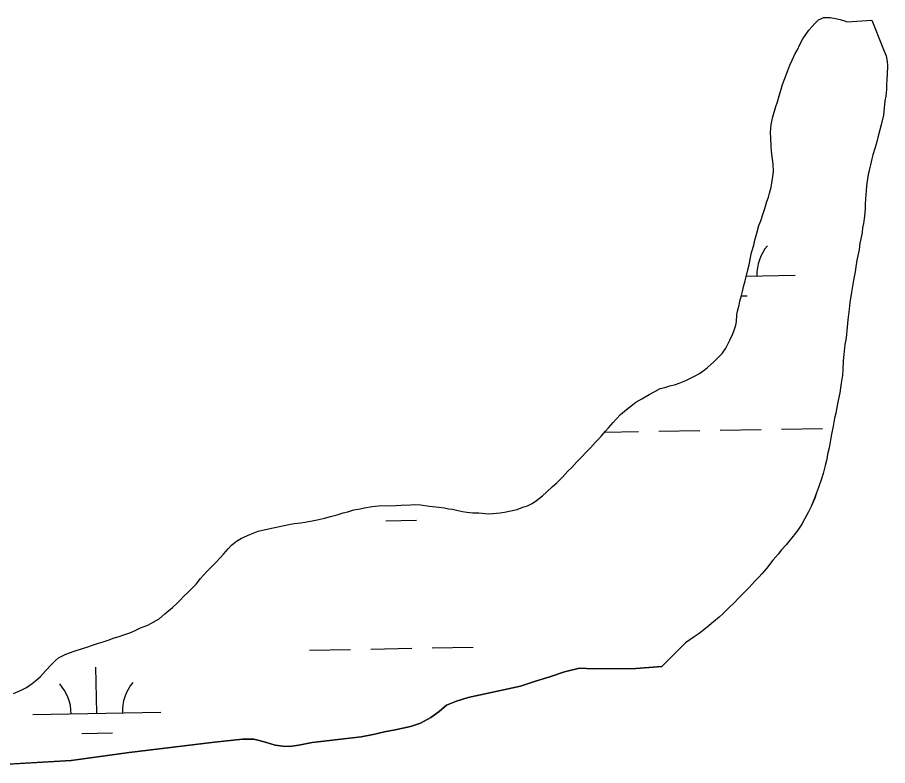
# Model space of a CAD drawing. Extents: x 3914892 to 3953151, y 242587 to 268572.
# Drawn here: x 3919584 to 3920264, y 261192 to 261777 of the extents above; entities that cross this region are included whole.
import ezdxf

# ---------------------------------------------------------------- set-up
doc = ezdxf.new("R2010")
doc.units = 0
doc.layers.add('V-TOPO-SHOR', color=7, linetype='Continuous')
doc.layers.add('V-WETL-SWMP', color=7, linetype='Continuous')

msp = doc.modelspace()

# ---------------------------------------------------------------- linework, layer by layer
at = {"layer": 'V-TOPO-SHOR'}
for points in [[(3920251.74, 261775.18), (3920259.77, 261754.9), (3920261.41, 261750.98), (3920262.88, 261747.42), (3920263.8, 261742.82), (3920264.06, 261739.83), (3920263.67, 261732.8), (3920263.57, 261729.29), (3920263.24, 261724.2), (3920263.14, 261721.04), (3920262.63, 261715.77), (3920261.99, 261712.1), (3920261.48, 261706.66), (3920260.78, 261700.88), (3920259.14, 261693.37), (3920257.97, 261689.53), (3920256.56, 261683.6), (3920255.58, 261680.11), (3920254.19, 261674.88), (3920252.63, 261670), (3920251.66, 261666.86), (3920250.81, 261662.14), (3920250.02, 261659), (3920249, 261654.45)], [(3920249, 261654.45), (3920248.38, 261651.31), (3920247.68, 261645.7), (3920247.21, 261641.85), (3920246.67, 261635.53), (3920246.54, 261631.32), (3920246.43, 261627.63), (3920245.91, 261622.01), (3920245.21, 261616.41), (3920244.58, 261612.91), (3920244.12, 261609.23), (3920243.09, 261604.34), (3920242.46, 261600.84), (3920241.78, 261595.93), (3920240.93, 261591.03), (3920240.13, 261587.72), (3920239.26, 261582.47), (3920238.61, 261578.44), (3920237.54, 261571.97), (3920235.85, 261562.52), (3920234.56, 261554.65), (3920234.04, 261549.39), (3920233.09, 261540.97), (3920232.57, 261535.36), (3920231.61, 261526.95), (3920230.75, 261521.7), (3920229.98, 261513.81), (3920229.31, 261508.9), (3920229.09, 261501.88), (3920228.79, 261497.66), (3920227.73, 261491.54), (3920227.26, 261487.69), (3920226.62, 261483.84), (3920225.38, 261477.89), (3920224.74, 261474.04), (3920223.68, 261468.09), (3920222.68, 261464.08), (3920221.61, 261457.96), (3920220.19, 261451.67), (3920219.53, 261447.29), (3920218.46, 261440.99), (3920217.46, 261436.98), (3920216.23, 261431.04), (3920215.23, 261427.2), (3920213.63, 261420.74), (3920212.45, 261416.55), (3920210.14, 261409.94), (3920208.61, 261405.77), (3920207.08, 261401.59), (3920204.24, 261394.99), (3920202.18, 261390.84), (3920199.01, 261385.13), (3920197.14, 261381.31), (3920194.01, 261376.66), (3920192, 261374.08), (3920189.26, 261370.65), (3920186.7, 261367.38), (3920184.69, 261364.98), (3920181.23, 261361.04), (3920178.67, 261357.78), (3920174.48, 261352.98), (3920169.36, 261346.63), (3920165.72, 261342.52), (3920163.71, 261340.12), (3920160.63, 261336.87)], [(3920160.63, 261336.87), (3920158.62, 261334.46), (3920154.99, 261330.88), (3920152.27, 261328.15), (3920147.74, 261323.54), (3920144.47, 261320.12), (3920139.58, 261315.34), (3920135.23, 261311.08), (3920132.33, 261308.52), (3920128.01, 261304.96), (3920124.75, 261302.07), (3920121.69, 261299.7), (3920116.82, 261295.63), (3920112.88, 261293.11), (3920106.23, 261288.56), (3920087.67, 261270.08)], [(3919558.43, 261192.49), (3919626.09, 261196.6), (3919671.47, 261202.79), (3919738.02, 261210.81), (3919759.89, 261213.14), (3919762.36, 261213.07), (3919768.69, 261213.23), (3919772.88, 261212.04), (3919778.81, 261210.46), (3919785.61, 261208.49), (3919791.56, 261207.61), (3919796.66, 261207.46), (3919803.9, 261208.47), (3919814.34, 261210.62), (3919852.81, 261215.08), (3919862.19, 261216.91), (3919870.86, 261218.76), (3919879.35, 261220.44), (3919891.22, 261223.07), (3919899.03, 261225.65), (3919907.25, 261229.97), (3919913.73, 261234.88), (3919919.5, 261239.63), (3919927.17, 261242.91), (3919936.39, 261245.62), (3919977.11, 261254.6), (3919989.01, 261258.46), (3920000.02, 261261.82), (3920011.56, 261265.69), (3920023.26, 261268.68), (3920034.33, 261268.17), (3920067.22, 261268.41), (3920087.67, 261270.08)]]:
    msp.add_lwpolyline(points, dxfattribs=at)
at = {"layer": 'V-WETL-SWMP'}
for p, q in [((3920204.83, 261770.1), (3920207.55, 261773.01)), ((3920207.55, 261773.01), (3920210.09, 261775.57)), ((3920210.09, 261775.57), (3920214.36, 261777.2)), ((3920214.36, 261777.2), (3920219.29, 261777.4)), ((3920219.29, 261777.4), (3920223.31, 261776.58)), ((3920223.31, 261776.58), (3920226.98, 261775.77)), ((3920226.98, 261775.77), (3920231.16, 261774.41)), ((3920231.16, 261774.41), (3920232.24, 261774.01)), ((3920232.24, 261774.01), (3920251.74, 261775.18)), ((3920251.74, 261775.18), (3920259.77, 261754.9)), ((3920199.52, 261763.23), (3920202.46, 261767.36)), ((3920202.46, 261767.36), (3920204.83, 261770.1)), ((3920195.44, 261756.32), (3920197.86, 261760.64)), ((3920197.86, 261760.64), (3920199.52, 261763.23)), ((3920191.89, 261749.21), (3920193.56, 261752.15)), ((3920193.56, 261752.15), (3920195.44, 261756.32)), ((3920259.77, 261754.9), (3920261.41, 261750.98)), ((3920261.41, 261750.98), (3920262.88, 261747.42)), ((3920189.44, 261744.01), (3920191.89, 261749.21)), ((3920262.88, 261747.42), (3920263.8, 261742.82)), ((3920186.21, 261736.02), (3920187.75, 261740.19)), ((3920187.75, 261740.19), (3920189.44, 261744.01)), ((3920264.06, 261739.83), (3920263.67, 261732.8)), ((3920263.8, 261742.82), (3920264.06, 261739.83)), ((3920183.73, 261729.59), (3920184.88, 261732.54)), ((3920184.88, 261732.54), (3920186.21, 261736.02)), ((3920263.67, 261732.8), (3920263.57, 261729.29)), ((3920180.26, 261719.49), (3920182.01, 261724.89)), ((3920182.01, 261724.89), (3920183.73, 261729.59)), ((3920263.24, 261724.2), (3920263.14, 261721.03)), ((3920263.57, 261729.29), (3920263.24, 261724.2)), ((3920179.28, 261716.18), (3920180.26, 261719.49)), ((3920263.14, 261721.03), (3920262.63, 261715.77)), ((3920176.74, 261707.64), (3920177.9, 261711.3)), ((3920177.9, 261711.3), (3920179.28, 261716.18)), ((3920261.99, 261712.1), (3920261.48, 261706.66)), ((3920262.63, 261715.77), (3920261.99, 261712.1)), ((3920174.39, 261699.62), (3920176.74, 261707.64)), ((3920261.48, 261706.66), (3920260.77, 261700.88)), ((3920173.15, 261693.68), (3920174.39, 261699.62)), ((3920260.77, 261700.88), (3920259.14, 261693.37)), ((3920172.61, 261687.36), (3920173.15, 261693.68)), ((3920259.14, 261693.37), (3920257.97, 261689.53)), ((3920172.84, 261683.31), (3920172.61, 261687.36)), ((3920172.99, 261676.8), (3920172.84, 261683.31)), ((3920256.56, 261683.6), (3920255.58, 261680.11)), ((3920257.97, 261689.53), (3920256.56, 261683.6)), ((3920173.22, 261672.57), (3920172.99, 261676.8)), ((3920255.58, 261680.11), (3920254.19, 261674.88)), ((3920174.09, 261666.56), (3920173.22, 261672.57)), ((3920252.63, 261670), (3920251.66, 261666.86)), ((3920254.19, 261674.88), (3920252.63, 261670)), ((3920174.68, 261662.68), (3920174.09, 261666.56)), ((3920175.03, 261656.86), (3920174.68, 261662.68)), ((3920251.66, 261666.86), (3920250.81, 261662.14)), ((3920174.39, 261653.01), (3920175.03, 261656.86)), ((3920250.02, 261659), (3920249, 261654.46)), ((3920250.81, 261662.14), (3920250.02, 261659)), ((3920173.53, 261647.94), (3920174.39, 261653.01)), ((3920248.38, 261651.31), (3920247.68, 261645.7)), ((3920249, 261654.46), (3920248.38, 261651.31)), ((3920171.89, 261640.08), (3920173.08, 261644.79)), ((3920173.08, 261644.79), (3920173.53, 261647.94)), ((3920247.68, 261645.7), (3920247.21, 261641.85)), ((3920169.75, 261633.46), (3920171.08, 261636.76)), ((3920171.08, 261636.76), (3920171.89, 261640.08)), ((3920246.67, 261635.53), (3920246.54, 261631.32)), ((3920247.21, 261641.85), (3920246.67, 261635.53)), ((3920168, 261627.88), (3920169.75, 261633.46)), ((3920246.54, 261631.32), (3920246.43, 261627.63)), ((3920164.9, 261618.48), (3920166.83, 261624.05)), ((3920166.83, 261624.05), (3920168, 261627.88)), ((3920245.91, 261622.01), (3920245.21, 261616.41)), ((3920246.43, 261627.63), (3920245.91, 261622.01)), ((3920163.56, 261614.65), (3920164.9, 261618.48)), ((3920245.21, 261616.41), (3920244.58, 261612.91)), ((3920160.4, 261603.14), (3920161.97, 261608.72)), ((3920161.97, 261608.72), (3920163.56, 261614.65)), ((3920244.12, 261609.23), (3920243.09, 261604.34)), ((3920244.58, 261612.91), (3920244.12, 261609.23)), ((3920159.58, 261599.47), (3920160.4, 261603.14)), ((3920243.09, 261604.34), (3920242.46, 261600.84)), ((3920157.82, 261593.54), (3920159.58, 261599.47)), ((3920241.78, 261595.93), (3920240.93, 261591.03)), ((3920242.46, 261600.84), (3920241.78, 261595.93)), ((3920155.77, 261583.93), (3920156.82, 261589.7)), ((3920156.82, 261589.7), (3920157.82, 261593.54)), ((3920240.13, 261587.72), (3920239.26, 261582.47)), ((3920240.93, 261591.03), (3920240.13, 261587.72)), ((3920154.77, 261580.09), (3920155.77, 261583.93)), ((3920239.26, 261582.47), (3920238.62, 261578.44)), ((3920152.75, 261571.36), (3920153.56, 261574.68)), ((3920153.56, 261574.68), (3920154.77, 261580.09)), ((3920153.66, 261575.16), (3920191.95, 261575.84)), ((3920238.62, 261578.44), (3920237.54, 261571.97)), ((3920150.57, 261563.16), (3920151.59, 261567.88)), ((3920151.59, 261567.88), (3920152.75, 261571.36)), ((3920237.54, 261571.97), (3920235.85, 261562.52)), ((3920149.77, 261560.02), (3920150.57, 261563.16)), ((3920235.85, 261562.52), (3920234.56, 261554.65)), ((3920148.13, 261552.33), (3920148.59, 261555.66)), ((3920148.59, 261555.66), (3920149.77, 261560.02)), ((3920149.67, 261559.65), (3920154.23, 261559.73)), ((3920234.56, 261554.65), (3920234.04, 261549.39)), ((3920146.33, 261544.82), (3920146.77, 261547.8)), ((3920146.77, 261547.8), (3920148.13, 261552.33)), ((3920234.04, 261549.39), (3920233.09, 261540.97)), ((3920146, 261539.73), (3920146.33, 261544.82)), ((3920233.09, 261540.97), (3920232.57, 261535.36)), ((3920144.01, 261532.23), (3920145.55, 261536.76)), ((3920145.55, 261536.76), (3920146, 261539.73)), ((3920232.57, 261535.36), (3920231.61, 261526.95)), ((3920140.81, 261525.12), (3920142.87, 261529.45)), ((3920142.87, 261529.45), (3920144.01, 261532.23)), ((3920231.61, 261526.95), (3920230.75, 261521.7)), ((3920137.63, 261518.88), (3920140.81, 261525.12)), ((3920230.75, 261521.7), (3920229.98, 261513.81)), ((3920132.33, 261512.18), (3920134.68, 261514.57)), ((3920134.68, 261514.57), (3920137.63, 261518.88)), ((3920229.98, 261513.81), (3920229.31, 261508.9)), ((3920123.45, 261503.66), (3920128.16, 261508.09)), ((3920128.16, 261508.09), (3920132.33, 261512.18)), ((3920229.31, 261508.9), (3920229.09, 261501.88)), ((3920117.16, 261499.1), (3920120.75, 261501.63)), ((3920120.75, 261501.63), (3920123.45, 261503.66)), ((3920229.09, 261501.88), (3920228.79, 261497.66)), ((3920101.28, 261491.49), (3920106.44, 261493.62)), ((3920106.44, 261493.62), (3920109.48, 261495.11)), ((3920109.48, 261495.11), (3920113.22, 261496.93)), ((3920113.22, 261496.93), (3920117.16, 261499.1)), ((3920228.79, 261497.66), (3920227.73, 261491.54)), ((3920082.09, 261485.03), (3920086.37, 261487.19)), ((3920086.37, 261487.19), (3920090.1, 261488.13)), ((3920090.1, 261488.13), (3920093.83, 261489.43)), ((3920093.83, 261489.43), (3920098.26, 261490.52)), ((3920098.26, 261490.52), (3920101.28, 261491.49)), ((3920227.26, 261487.69), (3920226.62, 261483.84)), ((3920227.73, 261491.54), (3920227.26, 261487.69)), ((3920067.24, 261476.69), (3920071.89, 261479.18)), ((3920071.89, 261479.18), (3920077.8, 261482.7)), ((3920077.8, 261482.7), (3920082.09, 261485.03)), ((3920226.62, 261483.84), (3920225.38, 261477.89)), ((3920060.03, 261470.92), (3920064.71, 261474.65)), ((3920064.71, 261474.65), (3920067.24, 261476.69)), ((3920224.74, 261474.04), (3920223.68, 261468.1)), ((3920225.38, 261477.89), (3920224.74, 261474.04)), ((3920052.06, 261463.25), (3920055.33, 261466.85)), ((3920055.33, 261466.85), (3920060.03, 261470.92)), ((3920223.68, 261468.1), (3920222.68, 261464.08)), ((3920045.88, 261456.58), (3920049.7, 261460.68)), ((3920049.7, 261460.68), (3920052.06, 261463.25)), ((3920222.68, 261464.08), (3920221.61, 261457.96)), ((3920040.41, 261450.24), (3920043.69, 261453.83)), ((3920043.01, 261453.09), (3920069.28, 261453.56)), ((3920043.69, 261453.83), (3920045.88, 261456.58)), ((3920085.27, 261453.84), (3920117.27, 261454.41)), ((3920133.27, 261454.7), (3920165.26, 261455.27)), ((3920181.26, 261455.56), (3920213.25, 261456.13)), ((3920220.19, 261451.67), (3920219.53, 261447.29)), ((3920221.61, 261457.96), (3920220.19, 261451.67)), ((3920031.86, 261440.82), (3920035.69, 261445.28)), ((3920035.69, 261445.28), (3920038.41, 261447.83)), ((3920038.41, 261447.83), (3920040.41, 261450.24)), ((3920219.53, 261447.29), (3920218.46, 261440.99)), ((3920028.96, 261437.92), (3920031.86, 261440.82)), ((3920218.46, 261440.99), (3920217.46, 261436.98)), ((3920021.34, 261430.06), (3920024.24, 261432.96)), ((3920024.24, 261432.96), (3920028.96, 261437.92)), ((3920217.46, 261436.98), (3920216.23, 261431.04)), ((3920014.26, 261422.71), (3920017.33, 261425.61)), ((3920017.33, 261425.61), (3920021.34, 261430.06)), ((3920215.23, 261427.2), (3920213.63, 261420.74)), ((3920216.23, 261431.04), (3920215.23, 261427.2)), ((3920005.54, 261413.65), (3920009.9, 261418.09)), ((3920009.9, 261418.09), (3920014.26, 261422.71)), ((3920213.63, 261420.74), (3920212.45, 261416.55)), ((3920002.28, 261410.58), (3920005.54, 261413.65)), ((3920212.45, 261416.55), (3920210.14, 261409.94)), ((3919994.5, 261403.43), (3919997.58, 261406.15)), ((3919997.58, 261406.15), (3920002.28, 261410.58)), ((3920208.61, 261405.77), (3920207.07, 261401.59)), ((3920210.14, 261409.94), (3920208.61, 261405.77)), ((3919982.66, 261395.52), (3919986.23, 261397.35)), ((3919986.23, 261397.35), (3919989.82, 261399.71)), ((3919989.82, 261399.71), (3919994.5, 261403.43)), ((3920207.07, 261401.59), (3920204.24, 261394.99)), ((3919838.63, 261390.02), (3919842.18, 261390.97)), ((3919842.18, 261390.97), (3919846.97, 261392.41)), ((3919846.97, 261392.41), (3919851.92, 261393.31)), ((3919851.92, 261393.31), (3919855.29, 261394.09)), ((3919855.29, 261394.09), (3919861.29, 261394.97)), ((3919861.29, 261394.97), (3919868.71, 261395.8)), ((3919868.71, 261395.8), (3919874.5, 261395.62)), ((3919874.5, 261395.62), (3919879.96, 261395.81)), ((3919879.96, 261395.81), (3919884.01, 261396.04)), ((3919884.01, 261396.04), (3919891.23, 261396.35)), ((3919891.23, 261396.35), (3919894.58, 261396.6)), ((3919894.58, 261396.6), (3919899.15, 261396.29)), ((3919899.15, 261396.29), (3919906.15, 261395.37)), ((3919906.15, 261395.37), (3919913.33, 261394.45)), ((3919913.33, 261394.45), (3919917.72, 261393.97)), ((3919917.72, 261393.97), (3919920.86, 261393.34)), ((3919920.86, 261393.34), (3919924.02, 261392.9)), ((3919924.02, 261392.9), (3919927.16, 261392.1)), ((3919927.16, 261392.1), (3919931.88, 261391.25)), ((3919931.88, 261391.25), (3919935.2, 261390.63)), ((3919935.2, 261390.63), (3919939.94, 261390.13)), ((3919961.39, 261390.19), (3919964.57, 261390.62)), ((3919964.57, 261390.62), (3919968.29, 261391.39)), ((3919968.29, 261391.39), (3919974.66, 261392.78)), ((3919974.66, 261392.78), (3919979.11, 261394.4)), ((3919979.11, 261394.4), (3919982.66, 261395.52)), ((3920202.18, 261390.84), (3920199.02, 261385.13)), ((3920204.24, 261394.99), (3920202.18, 261390.84)), ((3919808.87, 261382.83), (3919815.77, 261384.21)), ((3919815.77, 261384.21), (3919819.49, 261384.97)), ((3919819.49, 261384.97), (3919824.09, 261385.89)), ((3919824.09, 261385.89), (3919828.7, 261387.16)), ((3919828.7, 261387.16), (3919833.84, 261388.58)), ((3919833.84, 261388.58), (3919838.63, 261390.02)), ((3919871.9, 261383.84), (3919895.9, 261384.27)), ((3919939.94, 261390.13), (3919944.68, 261389.99)), ((3919944.68, 261389.99), (3919952.22, 261389.23)), ((3919952.22, 261389.23), (3919955.57, 261389.66)), ((3919955.57, 261389.66), (3919961.39, 261390.19)), ((3920199.02, 261385.13), (3920197.14, 261381.31)), ((3919772.25, 261375.67), (3919780.22, 261377.54)), ((3919780.22, 261377.54), (3919788.89, 261379.39)), ((3919788.89, 261379.39), (3919796.15, 261380.93)), ((3919796.15, 261380.93), (3919800.22, 261381.86)), ((3919800.22, 261381.86), (3919805.51, 261382.23)), ((3919805.51, 261382.23), (3919808.87, 261382.83)), ((3920197.14, 261381.31), (3920194.01, 261376.66)), ((3919755.31, 261367.91), (3919759.25, 261370.26)), ((3919759.25, 261370.26), (3919765.67, 261373.23)), ((3919765.67, 261373.23), (3919772.25, 261375.67)), ((3920189.26, 261370.65), (3920186.7, 261367.38)), ((3920192, 261374.08), (3920189.26, 261370.65)), ((3920194.01, 261376.66), (3920192, 261374.08)), ((3919748.8, 261361.96), (3919751.34, 261364.69)), ((3919751.34, 261364.69), (3919755.31, 261367.91)), ((3920184.69, 261364.98), (3920181.23, 261361.04)), ((3920186.7, 261367.38), (3920184.69, 261364.98)), ((3919742.6, 261354.93), (3919745.15, 261357.67)), ((3919745.15, 261357.67), (3919748.8, 261361.96)), ((3920178.67, 261357.78), (3920174.48, 261352.98)), ((3920181.23, 261361.04), (3920178.67, 261357.78)), ((3919736.44, 261348.61), (3919739.16, 261351.34)), ((3919739.16, 261351.34), (3919742.6, 261354.93)), ((3920174.48, 261352.98), (3920169.36, 261346.63)), ((3919729.54, 261341.43), (3919732.27, 261344.52)), ((3919732.27, 261344.52), (3919736.44, 261348.61)), ((3920169.36, 261346.63), (3920165.72, 261342.52)), ((3919723.7, 261334.4), (3919727.17, 261338.69)), ((3919727.17, 261338.69), (3919729.54, 261341.43)), ((3920160.63, 261336.87), (3920158.62, 261334.46)), ((3920163.71, 261340.12), (3920160.63, 261336.87)), ((3920165.72, 261342.52), (3920163.71, 261340.12)), ((3919716.98, 261327.57), (3919721.15, 261331.66)), ((3919721.15, 261331.66), (3919723.7, 261334.4)), ((3920154.99, 261330.88), (3920152.27, 261328.15)), ((3920158.62, 261334.46), (3920154.99, 261330.88)), ((3919711, 261321.59), (3919714.45, 261325.18)), ((3919714.45, 261325.18), (3919716.98, 261327.57)), ((3920147.74, 261323.54), (3920144.47, 261320.12)), ((3920152.27, 261328.15), (3920147.74, 261323.54)), ((3919699.25, 261311.04), (3919705.38, 261316.13)), ((3919705.38, 261316.13), (3919708.82, 261319.37)), ((3919708.82, 261319.37), (3919711, 261321.59)), ((3920144.47, 261320.12), (3920139.58, 261315.34)), ((3919694.73, 261307.13), (3919699.25, 261311.04)), ((3920135.23, 261311.08), (3920132.34, 261308.53)), ((3920139.58, 261315.34), (3920135.23, 261311.08)), ((3919680.28, 261300.18), (3919685.97, 261302.3)), ((3919685.97, 261302.3), (3919694.73, 261307.13)), ((3920124.75, 261302.07), (3920121.69, 261299.7)), ((3920128.01, 261304.96), (3920124.75, 261302.07)), ((3920132.34, 261308.53), (3920128.01, 261304.96)), ((3919667.28, 261294.77), (3919672.61, 261296.55)), ((3919672.61, 261296.55), (3919677.06, 261298.52)), ((3919677.06, 261298.52), (3919680.28, 261300.18)), ((3920116.82, 261295.63), (3920112.88, 261293.11)), ((3920121.69, 261299.7), (3920116.82, 261295.63)), ((3919647.56, 261288.16), (3919651.11, 261289.28)), ((3919651.11, 261289.28), (3919655.73, 261290.9)), ((3919655.73, 261290.9), (3919658.93, 261292.03)), ((3919658.93, 261292.03), (3919663.54, 261293.48)), ((3919663.54, 261293.48), (3919667.28, 261294.77)), ((3920106.23, 261288.56), (3920087.67, 261270.08)), ((3920112.88, 261293.11), (3920106.23, 261288.56)), ((3919621.8, 261279.61), (3919628.55, 261282.05)), ((3919628.55, 261282.05), (3919634.23, 261283.81)), ((3919634.23, 261283.81), (3919639.03, 261285.42)), ((3919639.03, 261285.42), (3919642.05, 261286.39)), ((3919642.05, 261286.39), (3919647.56, 261288.16)), ((3919812.29, 261282.76), (3919844.28, 261283.33)), ((3919860.28, 261283.62), (3919892.28, 261284.19)), ((3919908.27, 261284.47), (3919940.27, 261285.05)), ((3919613.91, 261274.57), (3919616.26, 261276.79)), ((3919616.26, 261276.79), (3919621.8, 261279.61)), ((3919606.29, 261266.89), (3919610.47, 261271.34)), ((3919610.47, 261271.34), (3919613.91, 261274.57)), ((3919646.08, 261233.35), (3919645.44, 261269.34)), ((3920023.26, 261268.68), (3920011.56, 261265.69)), ((3920034.33, 261268.17), (3920023.26, 261268.68)), ((3920067.22, 261268.41), (3920034.33, 261268.17)), ((3920087.67, 261270.08), (3920067.22, 261268.41)), ((3919598.31, 261258.87), (3919602.1, 261262.27)), ((3919602.1, 261262.27), (3919606.29, 261266.89)), ((3920000.02, 261261.82), (3919989.01, 261258.46)), ((3920011.56, 261265.69), (3920000.02, 261261.82)), ((3919591.12, 261253.63), (3919595.6, 261256.66)), ((3919595.6, 261256.66), (3919598.31, 261258.87)), ((3919977.11, 261254.6), (3919936.39, 261245.63)), ((3919989.01, 261258.46), (3919977.11, 261254.6)), ((3919580.95, 261248.84), (3919586.47, 261251.13)), ((3919586.47, 261251.13), (3919591.12, 261253.63)), ((3919927.16, 261242.91), (3919919.5, 261239.63)), ((3919936.39, 261245.63), (3919927.16, 261242.91)), ((3919596.09, 261232.45), (3919696.08, 261234.24)), ((3919913.73, 261234.88), (3919907.25, 261229.97)), ((3919919.5, 261239.63), (3919913.73, 261234.88)), ((3919907.25, 261229.97), (3919899.03, 261225.65)), ((3919891.22, 261223.07), (3919879.35, 261220.44)), ((3919899.03, 261225.65), (3919891.22, 261223.07)), ((3919634.36, 261217.7), (3919658.36, 261218.13)), ((3919852.81, 261215.08), (3919814.34, 261210.62)), ((3919862.19, 261216.91), (3919852.81, 261215.08)), ((3919870.86, 261218.76), (3919862.19, 261216.91)), ((3919879.35, 261220.44), (3919870.86, 261218.76)), ((3919738.02, 261210.81), (3919671.47, 261202.79)), ((3919759.9, 261213.14), (3919738.02, 261210.81)), ((3919762.35, 261213.07), (3919759.9, 261213.14)), ((3919768.69, 261213.23), (3919762.35, 261213.07)), ((3919772.88, 261212.04), (3919768.69, 261213.23)), ((3919778.81, 261210.46), (3919772.88, 261212.04)), ((3919785.61, 261208.49), (3919778.81, 261210.46)), ((3919791.56, 261207.61), (3919785.61, 261208.49)), ((3919796.66, 261207.46), (3919791.56, 261207.61)), ((3919803.9, 261208.47), (3919796.66, 261207.46)), ((3919814.34, 261210.62), (3919803.9, 261208.47)), ((3919671.47, 261202.79), (3919626.09, 261196.6)), ((3919626.09, 261196.6), (3919558.43, 261192.49))]:
    msp.add_line(p, q, dxfattribs=at)
for centre, start, end in [((3920197.19, 261576.41), 140.25318, 181.79684), ((3919590.84, 261232.83), 0.25318, 41.79684), ((3919701.31, 261234.81), 140.25318, 181.79684)]:
    msp.add_arc(centre, 35.25, start, end, dxfattribs=at)

doc.saveas('drawing.dxf')
